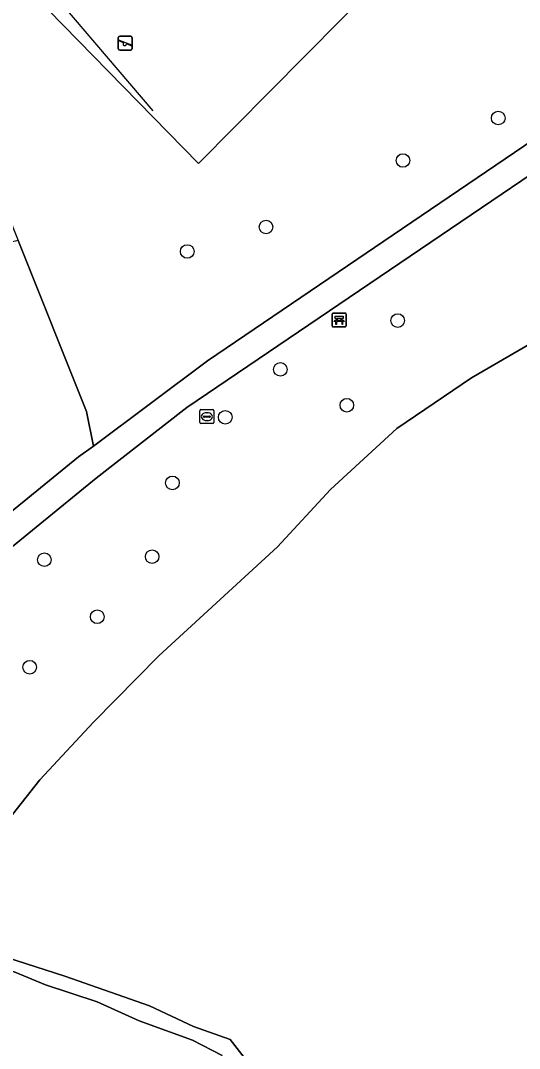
# Model space of a CAD drawing. Extents: x 160349 to 161355, y 381727 to 382854.
# Drawn here: x 160952.5 to 160988.3, y 381897.5 to 381971.4 of the extents above; entities that cross this region are included whole.
import ezdxf

# ---------------------------------------------------------------- set-up
doc = ezdxf.new("R2010")
doc.units = 0
for name, color, linetype in [('IMGEO_Bank', 7, 'Continuous'), ('IMGEO_Boom', 7, 'Continuous'), ('IMGEO_Groenvoorziening', 7, 'Continuous'), ('IMGEO_Hek', 7, 'Continuous'), ('IMGEO_Kolk', 7, 'Continuous'), ('IMGEO_Oever', 7, 'Continuous'), ('IMGEO_Speelvoorziening', 7, 'Continuous'), ('IMGEO_Voetpad_gesloten', 7, 'Continuous'), ('IMGEO_Waterloop', 7, 'Continuous')]:
    doc.layers.add(name, color=color, linetype=linetype)

msp = doc.modelspace()

# ---------------------------------------------------------------- linework, layer by layer
at = {"layer": 'IMGEO_Bank'}
for p, q in [((160974.866, 381949.425), (160974.866, 381950.266)), ((160974.866, 381950.266), (160974.866, 381949.425)), ((160974.941, 381950.35), (160975.782, 381950.35)), ((160975.782, 381950.35), (160974.941, 381950.35)), ((160975.563, 381949.748), (160975.17, 381949.748)), ((160975.175, 381949.856), (160975.175, 381949.962)), ((160975.219, 381949.962), (160975.219, 381949.856)), ((160975.507, 381949.968), (160975.225, 381949.968)), ((160975.225, 381949.85), (160975.507, 381949.85)), ((160975.513, 381949.856), (160975.513, 381949.962)), ((160975.557, 381949.962), (160975.557, 381949.856)), ((160975.866, 381950.275), (160975.866, 381949.434)), ((160975.866, 381949.434), (160975.866, 381950.275)), ((160975.791, 381949.35), (160974.95, 381949.35)), ((160974.95, 381949.35), (160975.791, 381949.35))]:
    msp.add_line(p, q, dxfattribs=at)
for points in [[(160975.113, 381949.748), (160974.971, 381949.748), (160975.083, 381949.85), (160975.169, 381949.85)], [(160975.169, 381949.968), (160975.083, 381949.968), (160975.083, 381950.129), (160975.646, 381950.129), (160975.646, 381949.968), (160975.563, 381949.968)], [(160975.163, 381949.741), (160975.163, 381949.534), (160975.12, 381949.534), (160975.12, 381949.741)], [(160975.563, 381949.85), (160975.646, 381949.85), (160975.758, 381949.748), (160975.619, 381949.748)], [(160975.613, 381949.741), (160975.613, 381949.534), (160975.569, 381949.534), (160975.569, 381949.741)]]:
    msp.add_lwpolyline(points, dxfattribs=at)
for centre, radius, start, end in [((160974.944, 381950.272), 0.0779, 92.4484, 184.28452), ((160974.944, 381950.272), 0.0779, 92.4484, 184.28452), ((160975.113, 381949.741), 0.00671, 2.89567, 87.10433), ((160975.17, 381949.741), 0.00671, 92.89567, 177.10433), ((160975.168, 381949.961), 0.00671, 2.89567, 87.10433), ((160975.168, 381949.857), 0.00671, 272.89567, 357.10433), ((160975.225, 381949.961), 0.00671, 92.89567, 177.10433), ((160975.225, 381949.857), 0.00671, 182.89567, 267.10433), ((160975.507, 381949.961), 0.00671, 2.89567, 87.10433), ((160975.507, 381949.857), 0.00671, 272.89567, 357.10433), ((160975.564, 381949.961), 0.00671, 92.89567, 177.10433), ((160975.564, 381949.857), 0.00671, 182.89567, 267.10433), ((160975.562, 381949.741), 0.00671, 2.89567, 87.10433), ((160975.619, 381949.741), 0.00671, 92.89567, 177.10433), ((160975.788, 381950.272), 0.0779, 2.4484, 94.28452), ((160975.788, 381950.272), 0.0779, 2.4484, 94.28452), ((160974.944, 381949.428), 0.0779, 182.4484, 274.28452), ((160974.944, 381949.428), 0.0779, 182.4484, 274.28452), ((160975.788, 381949.428), 0.0779, 272.4484, 4.28452), ((160975.788, 381949.428), 0.0779, 272.4484, 4.28452)]:
    msp.add_arc(centre, radius, start, end, dxfattribs=at)
at = {"layer": 'IMGEO_Boom'}
for centre in [(160986.791, 381964.353), (160979.95, 381961.303), (160970.111, 381956.529), (160964.452, 381954.771), (160979.57, 381949.813), (160971.142, 381946.306), (160975.915, 381943.73), (160967.182, 381942.863), (160963.388, 381938.152), (160954.186, 381932.638), (160961.928, 381932.857), (160957.981, 381928.539), (160953.133, 381924.918)]:
    msp.add_circle(centre, 0.489, dxfattribs=at)
at = {"layer": 'IMGEO_Groenvoorziening'}
for points in [[(160995.662, 382024.232), (160976.91, 382006.573), (160950.642, 381979.531), (160943.189, 381971.147), (160945.096, 381972.781), (160946.03, 381972.056), (160948.417, 381965.264), (160952.303, 381955.561), (160957.216, 381943.291), (160957.707, 381940.783), (160965.908, 381946.927), (160989.311, 381962.789)], [(160992.002, 381949.829), (160984.883, 381945.705), (160979.516, 381942.065), (160974.745, 381937.673), (160970.928, 381933.552), (160962.404, 381925.739), (160957.726, 381920.965), (160953.864, 381916.825), (160951.538, 381913.879), (160946.957, 381911.826), (160945.29, 381912.272), (160938.043, 381904.993), (160946.418, 381904.993), (160948.253, 381904.878), (160950.058, 381904.53), (160955.657, 381902.738), (160961.738, 381900.606), (160964.909, 381899.12), (160967.529, 381898.191), (160968.714, 381896.674)]]:
    msp.add_lwpolyline(points, dxfattribs=at)
for points in [[(160988.316, 381984.387), (160974.279, 381998.738), (160951.234, 381975.44), (160965.27, 381961.089)], [(160965.27, 381961.089), (160951.234, 381975.44), (160974.279, 381998.738), (160988.316, 381984.387)], [(160974.745, 381937.673), (160979.516, 381942.065), (160984.883, 381945.705), (160992.002, 381949.829), (160994.066, 381952.575), (160996.299, 381955.547), (160995.935, 381961.456), (160994.814, 381963.36), (160990.967, 381961.43), (160989.233, 381960.371), (160964.43, 381943.564), (160957.917, 381938.49), (160949.005, 381931.241), (160940.386, 381923.999), (160937.009, 381920.64), (160943.324, 381912.797), (160945.29, 381912.272), (160946.957, 381911.826), (160951.538, 381913.879), (160953.864, 381916.825), (160957.726, 381920.965), (160962.404, 381925.739), (160970.928, 381933.552)], [(160957.216, 381943.291), (160952.303, 381955.561), (160949.053, 381954.803), (160942.123, 381951.347), (160942.962, 381928.884), (160956.645, 381940.028), (160957.707, 381940.783)]]:
    msp.add_lwpolyline(points, close=True, dxfattribs=at)
at = {"layer": 'IMGEO_Hek'}
for points in [[(160955.411, 381972.552), (160961.967, 381964.86)], [(160952.303, 381955.561), (160957.216, 381943.291), (160957.707, 381940.783), (160956.645, 381940.028), (160942.962, 381928.884)]]:
    msp.add_lwpolyline(points, dxfattribs=at)
at = {"layer": 'IMGEO_Kolk'}
for p, q in [((160965.361, 381942.486), (160965.361, 381943.338)), ((160965.436, 381943.412), (160966.288, 381943.412)), ((160965.849, 381943.192), (160965.874, 381943.192)), ((160966.362, 381943.338), (160966.362, 381942.486)), ((160966.288, 381942.412), (160965.436, 381942.412)), ((160965.62, 381942.906), (160965.62, 381942.918)), ((160966.058, 381942.869), (160965.66, 381942.869)), ((160965.663, 381942.955), (160966.061, 381942.955)), ((160965.872, 381942.632), (160965.847, 381942.632)), ((160966.104, 381942.918), (160966.104, 381942.906))]:
    msp.add_line(p, q, dxfattribs=at)
for points in [[(160965.361, 381942.486), (160965.361, 381943.338)], [(160965.436, 381943.412), (160966.288, 381943.412)], [(160966.362, 381943.338), (160966.362, 381942.486)], [(160966.288, 381942.412), (160965.436, 381942.412)]]:
    msp.add_lwpolyline(points, dxfattribs=at)
for centre, radius, start, end in [((160965.438, 381943.336), 0.0765, 91.55205, 178.44795), ((160965.438, 381943.336), 0.0765, 91.55205, 178.44795), ((160966.286, 381943.336), 0.0765, 1.55205, 88.44795), ((160966.286, 381943.336), 0.0765, 1.55205, 88.44795), ((160965.438, 381942.488), 0.0765, 181.55205, 268.44795), ((160965.438, 381942.488), 0.0765, 181.55205, 268.44795), ((160965.66, 381942.915), 0.0403, 85.87752, 175.75265), ((160965.657, 381942.905), 0.0366, 178.93798, 274.71019), ((160966.061, 381942.912), 0.043, 264.86636, 352.45326), ((160966.065, 381942.917), 0.0386, 1.73085, 96.63898), ((160966.286, 381942.488), 0.0765, 271.55205, 358.44795), ((160966.286, 381942.488), 0.0765, 271.55205, 358.44795)]:
    msp.add_arc(centre, radius, start, end, dxfattribs=at)
for centre, major_axis, ratio, start_param, end_param in [((160965.848, 381942.912), (-0.387, 0.002), 0.722429, 4.712389, 7.853982), ((160965.873, 381942.912), (-0.39, 0.002), 0.717154, 1.570796, 4.712389)]:
    msp.add_ellipse(centre, major_axis=major_axis, ratio=ratio, start_param=start_param, end_param=end_param, dxfattribs=at)
at = {"layer": 'IMGEO_Oever'}
msp.add_lwpolyline([(160968.714, 381896.674), (160967.529, 381898.191), (160964.909, 381899.12), (160961.738, 381900.606), (160955.657, 381902.738), (160950.058, 381904.53), (160948.253, 381904.878), (160946.418, 381904.993), (160938.043, 381904.993), (160938.627, 381903.625), (160940.763, 381904.096), (160947.26, 381904.096), (160949.66, 381903.66), (160952.019, 381903.041), (160954.27, 381902.105), (160957.985, 381900.896), (160961.002, 381899.514), (160964.819, 381898.132), (160966.964, 381897.041)], dxfattribs=at)
at = {"layer": 'IMGEO_Speelvoorziening'}
for p, q in [((160959.496, 381969.329), (160959.496, 381970.129)), ((160959.496, 381970.129), (160959.496, 381969.329)), ((160959.879, 381969.757), (160959.54, 381969.894)), ((160959.565, 381969.954), (160960.441, 381969.601)), ((160959.596, 381970.229), (160960.386, 381970.229)), ((160960.386, 381970.229), (160959.596, 381970.229)), ((160960.417, 381969.541), (160960.077, 381969.678)), ((160960.486, 381970.129), (160960.486, 381969.329)), ((160960.486, 381969.329), (160960.486, 381970.129)), ((160960.386, 381969.229), (160959.596, 381969.229)), ((160959.596, 381969.229), (160960.386, 381969.229))]:
    msp.add_line(p, q, dxfattribs=at)
for centre, radius, start, end in [((160959.596, 381970.129), 0.1, 90, 180), ((160959.596, 381970.129), 0.1, 90, 180), ((160959.553, 381969.924), 0.0327, 68.07798, 248.07798), ((160959.958, 381969.667), 0.12, 130.99278, 5.16318), ((160960.386, 381970.129), 0.1, 0, 90), ((160960.386, 381970.129), 0.1, 360, 90), ((160960.429, 381969.571), 0.0327, 248.07798, 68.07798), ((160959.596, 381969.329), 0.1, 180, 270), ((160959.596, 381969.329), 0.1, 180, 270), ((160960.386, 381969.329), 0.1, 270, 0), ((160960.386, 381969.329), 0.1, 270, 0)]:
    msp.add_arc(centre, radius, start, end, dxfattribs=at)
at = {"layer": 'IMGEO_Voetpad_gesloten'}
for points in [[(161052.654, 381995.114), (161030.617, 381983.595), (161016.031, 381976.255), (160995.77, 381966.216), (160989.311, 381962.789), (160965.908, 381946.927), (160957.707, 381940.783), (160956.645, 381940.028), (160942.962, 381928.884), (160942.376, 381928.401), (160936.217, 381922.635), (160933.007, 381919.026), (160929.875, 381915.366), (160919.321, 381909.026), (160910.737, 381903.614)], [(160912.578, 381856.039), (160911.905, 381862.88), (160913.608, 381875.564), (160915.398, 381882.621), (160917.553, 381889.064), (160920.629, 381895.917), (160923.934, 381901.484), (160925.498, 381904.208), (160927.496, 381907.84), (160929.649, 381911.228), (160931.653, 381914.37), (160933.856, 381917.079), (160937.009, 381920.64), (160940.386, 381923.999), (160949.005, 381931.241), (160957.917, 381938.49), (160964.43, 381943.564), (160989.233, 381960.371), (160990.967, 381961.43), (160994.814, 381963.36), (161018.328, 381975.157)]]:
    msp.add_lwpolyline(points, dxfattribs=at)
at = {"layer": 'IMGEO_Waterloop'}
msp.add_lwpolyline([(160966.964, 381897.041), (160964.819, 381898.132), (160961.002, 381899.514), (160957.985, 381900.896), (160954.27, 381902.105), (160952.019, 381903.041), (160949.66, 381903.66), (160947.26, 381904.096), (160940.763, 381904.096), (160938.627, 381903.625), (160937.274, 381903.625), (160936.152, 381902.87), (160935.109, 381902.008), (160931.094, 381896.663)], dxfattribs=at)

doc.saveas('drawing.dxf')
